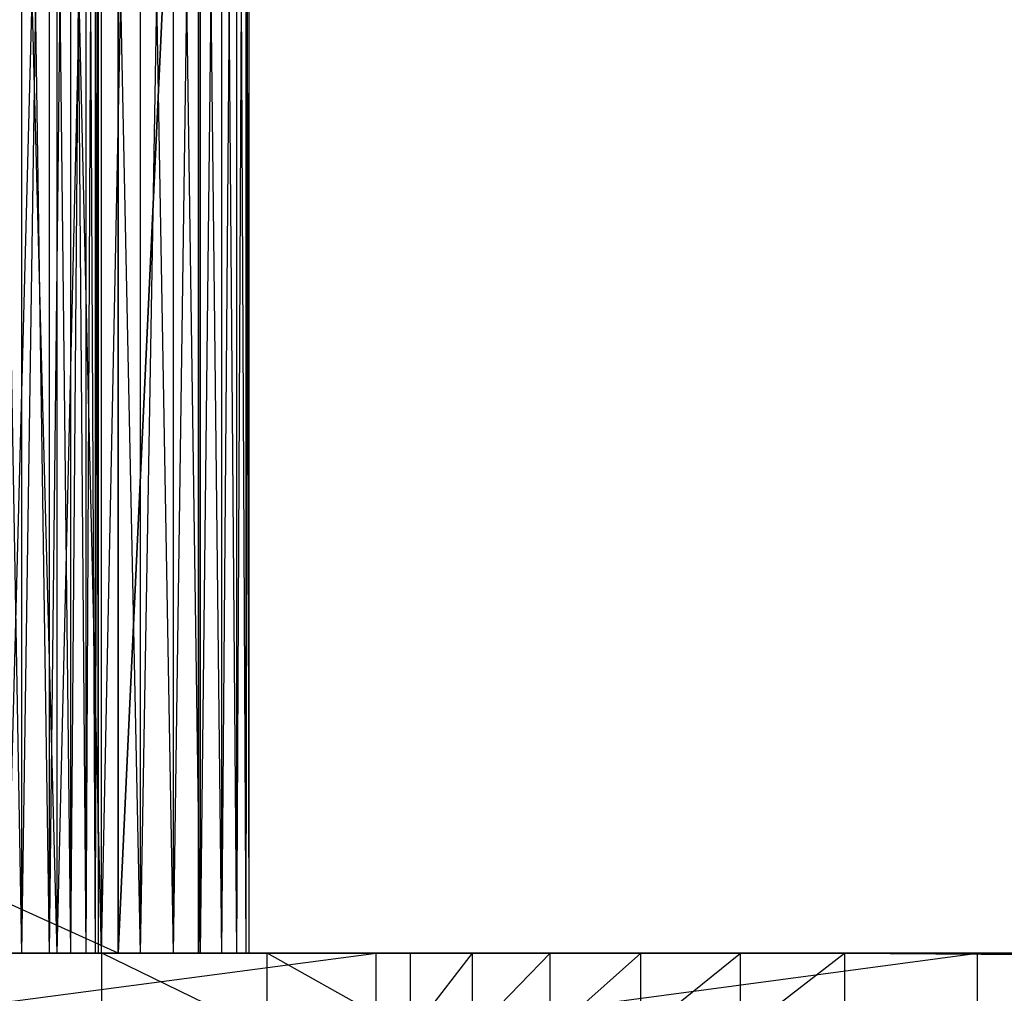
# Model space of a CAD drawing. Extents: x -125 to 125, y -143 to 0.
# Tile 363 of 406: x 18 to 28, y -19 to -10. Entities that reach past the tile are written whole.
import ezdxf

# ---------------------------------------------------------------- set-up
doc = ezdxf.new("R2010")
doc.units = 0
doc.header["$LTSCALE"] = 25.4
doc.layers.get('0').update_dxf_attribs({"linetype": 'CONTINUOUS'})

# ---------------------------------------------------------------- blocks, each defined once
blk = doc.blocks.new('NL2500027000_STL_3')
at = {"color": 0}
for p, q in [((18.0871, 0, -8.5355), (17.5895, -19, -9.5189)), ((18.0871, 0, -8.5355), (17.5895, -19, -9.5189)), ((18.0104, 0, -4.228), (17.7369, -19, -5.2585)), ((18.0104, 0, -4.228), (17.7369, -19, -5.2585)), ((17.7369, 0, -5.2585), (17.7369, -19, -5.2585)), ((17.7369, 0, -5.2585), (17.7369, -19, -5.2585)), ((18.2241, 0, -3.1833), (18.0104, -19, -4.228)), ((18.2241, 0, -3.1833), (18.0104, -19, -4.228)), ((18.0104, 0, -4.228), (18.0104, -19, -4.228)), ((18.0104, 0, -4.228), (18.0104, -19, -4.228)), ((18.0871, 0, -8.5355), (18.0871, -19, -8.5355)), ((18.0871, 0, -8.5355), (18.0871, -19, -8.5355)), ((18.5299, 0, -7.5262), (18.0871, -19, -8.5355)), ((18.5299, 0, -7.5262), (18.0871, -19, -8.5355)), ((18.3772, 0, -2.1281), (18.2241, -19, -3.1833)), ((18.3772, 0, -2.1281), (18.2241, -19, -3.1833)), ((18.2241, 0, -3.1833), (18.2241, -19, -3.1833)), ((18.2241, 0, -3.1833), (18.2241, -19, -3.1833)), ((18.4693, 0, -1.0658), (18.3772, -19, -2.1281)), ((18.4693, 0, -1.0658), (18.3772, -19, -2.1281)), ((18.3772, 0, -2.1281), (18.3772, -19, -2.1281)), ((18.3772, 0, -2.1281), (18.3772, -19, -2.1281)), ((18.4693, 0, -1.0658), (18.4693, -19, -1.0658)), ((18.4693, 0, -1.0658), (18.4693, -19, -1.0658)), ((18.5299, 0, -7.5262), (18.5299, -19, -7.5262)), ((18.5299, 0, -7.5262), (18.5299, -19, -7.5262)), ((18.9163, 0, -6.494), (18.5299, -19, -7.5262)), ((18.9163, 0, -6.494), (18.5299, -19, -7.5262)), ((18.9163, 0, -6.494), (18.9163, -19, -6.494)), ((18.9163, 0, -6.494), (18.9163, -19, -6.494)), ((19.2454, 0, -5.4421), (18.9163, -19, -6.494)), ((19.2454, 0, -5.4421), (18.9163, -19, -6.494)), ((19.2454, 0, -5.4421), (19.2454, -19, -5.4421)), ((19.2454, 0, -5.4421), (19.2454, -19, -5.4421)), ((19.5159, 0, -4.3736), (19.2454, -19, -5.4421)), ((19.5159, 0, -4.3736), (19.2454, -19, -5.4421)), ((19.5159, 0, -4.3736), (19.5159, -19, -4.3736)), ((19.5159, 0, -4.3736), (19.5159, -19, -4.3736)), ((19.7272, 0, -3.2919), (19.5159, -19, -4.3736)), ((19.7272, 0, -3.2919), (19.5159, -19, -4.3736)), ((19.7272, 0, -3.2919), (19.7272, -19, -3.2919)), ((19.7272, 0, -3.2919), (19.7272, -19, -3.2919)), ((19.8786, 0, -2.2002), (19.7272, -19, -3.2919)), ((19.8786, 0, -2.2002), (19.7272, -19, -3.2919)), ((19.8786, 0, -2.2002), (19.8786, -19, -2.2002)), ((19.8786, 0, -2.2002), (19.8786, -19, -2.2002)), ((19.9696, 0, -1.1018), (19.8786, -19, -2.2002)), ((19.9696, 0, -1.1018), (19.8786, -19, -2.2002)), ((19.9696, 0, -1.1018), (19.9696, -19, -1.1018)), ((19.9696, 0, -1.1018), (19.9696, -19, -1.1018)), ((17.4045, 0, 6.2717), (17.7369, -19, 5.2585)), ((17.4045, 0, 6.2717), (17.7369, -19, 5.2585)), ((17.5895, 0, 9.5189), (18.0871, -19, 8.5355)), ((17.5895, 0, 9.5189), (18.0871, -19, 8.5355)), ((17.7369, 0, 5.2585), (17.7369, -19, 5.2585)), ((17.7369, 0, 5.2585), (17.7369, -19, 5.2585)), ((17.7369, 0, 5.2585), (18.0104, -19, 4.228)), ((17.7369, 0, 5.2585), (18.0104, -19, 4.228)), ((18.0104, 0, 4.228), (18.0104, -19, 4.228)), ((18.0104, 0, 4.228), (18.0104, -19, 4.228)), ((18.0104, 0, 4.228), (18.2241, -19, 3.1833)), ((18.0104, 0, 4.228), (18.2241, -19, 3.1833)), ((18.0871, 0, 8.5355), (18.5299, -19, 7.5262)), ((18.0871, 0, 8.5355), (18.5299, -19, 7.5262)), ((18.0871, 0, 8.5355), (18.0871, -19, 8.5355)), ((18.0871, 0, 8.5355), (18.0871, -19, 8.5355)), ((18.2241, 0, 3.1833), (18.2241, -19, 3.1833)), ((18.2241, 0, 3.1833), (18.2241, -19, 3.1833)), ((18.2241, 0, 3.1833), (18.3772, -19, 2.1281)), ((18.2241, 0, 3.1833), (18.3772, -19, 2.1281)), ((18.3772, 0, 2.1281), (18.3772, -19, 2.1281)), ((18.3772, 0, 2.1281), (18.3772, -19, 2.1281)), ((18.3772, 0, 2.1281), (18.4693, -19, 1.0658)), ((18.3772, 0, 2.1281), (18.4693, -19, 1.0658)), ((18.4693, 0, 1.0658), (18.4693, -19, 1.0658)), ((18.4693, 0, 1.0658), (18.4693, -19, 1.0658)), ((18.4693, 0, 1.0658), (18.5, -19)), ((18.4693, 0, 1.0658), (18.5, -19)), ((18.5, 0), (18.4693, -19, -1.0658)), ((18.5, 0), (18.4693, -19, -1.0658)), ((18.5, 0), (18.5, -19)), ((18.5, 0), (18.5, -19)), ((18.5299, 0, 7.5262), (18.9163, -19, 6.494)), ((18.5299, 0, 7.5262), (18.9163, -19, 6.494)), ((18.5299, 0, 7.5262), (18.5299, -19, 7.5262)), ((18.5299, 0, 7.5262), (18.5299, -19, 7.5262)), ((18.9163, 0, 6.494), (19.2454, -19, 5.4421)), ((18.9163, 0, 6.494), (19.2454, -19, 5.4421)), ((18.9163, 0, 6.494), (18.9163, -19, 6.494)), ((18.9163, 0, 6.494), (18.9163, -19, 6.494)), ((19.2454, 0, 5.4421), (19.5159, -19, 4.3736)), ((19.2454, 0, 5.4421), (19.5159, -19, 4.3736)), ((19.2454, 0, 5.4421), (19.2454, -19, 5.4421)), ((19.2454, 0, 5.4421), (19.2454, -19, 5.4421)), ((19.5159, 0, 4.3736), (19.7272, -19, 3.2919)), ((19.5159, 0, 4.3736), (19.7272, -19, 3.2919)), ((19.5159, 0, 4.3736), (19.5159, -19, 4.3736)), ((19.5159, 0, 4.3736), (19.5159, -19, 4.3736)), ((19.7272, 0, 3.2919), (19.8786, -19, 2.2002)), ((19.7272, 0, 3.2919), (19.8786, -19, 2.2002)), ((19.7272, 0, 3.2919), (19.7272, -19, 3.2919)), ((19.7272, 0, 3.2919), (19.7272, -19, 3.2919)), ((19.8786, 0, 2.2002), (19.9696, -19, 1.1018)), ((19.8786, 0, 2.2002), (19.9696, -19, 1.1018)), ((19.8786, 0, 2.2002), (19.8786, -19, 2.2002)), ((19.8786, 0, 2.2002), (19.8786, -19, 2.2002)), ((20, 0), (19.9696, -19, -1.1018)), ((20, 0), (19.9696, -19, -1.1018)), ((19.9696, 0, 1.1018), (20, -19)), ((19.9696, 0, 1.1018), (20, -19)), ((19.9696, 0, 1.1018), (19.9696, -19, 1.1018)), ((19.9696, 0, 1.1018), (19.9696, -19, 1.1018)), ((20, 0), (20, -19)), ((20, 0), (20, -19)), ((18.7, -1.8, -78.2), (18.7, -19, -7.093)), ((18.7, -19, -7.093), (18.7, -1.8, -7.093)), ((18.7, -1.8, -78.2), (18.7, -19, -7.093)), ((18.7, -1.8, -78.2), (18.7, -19, -78.2)), ((18.7, -19, -78.2), (19.5, -1.8, -78.2)), ((18.7, -19, -78.2), (19.5, -1.8, -78.2)), ((18.7, -1.8, -78.2), (18.7, -19, -78.2)), ((19.5, -1.8, -7.093), (18.7, -19, -7.093)), ((19.5, -1.8, -7.093), (18.7, -19, -7.093)), ((18.7, -19, -7.093), (18.7, -1.8, -7.093)), ((19.5, -19, -78.2), (19.5, -1.8, -78.2)), ((19.5, -1.8, -78.2), (19.5, -19, -7.093)), ((19.5, -1.8, -78.2), (19.5, -19, -7.093)), ((19.5, -1.8, -7.093), (19.5, -19, -7.093)), ((19.5, -19, -78.2), (19.5, -1.8, -78.2)), ((19.5, -1.8, -7.093), (19.5, -19, -7.093)), ((18.7, -19, -77.2), (-18.7, -2.1, -77.2)), ((18.7, -19, -77.2), (-18.7, -2.1, -77.2)), ((18.7, -19, -78.2), (18.7, -2.1, -78.2)), ((18.7, -2.1, -78.2), (18.7, -19, -77.2)), ((18.7, -2.1, -78.2), (18.7, -19, -77.2)), ((18.7, -2.1, -77.2), (18.7, -19, -77.2)), ((18.7, -19, -78.2), (18.7, -2.1, -78.2)), ((18.7, -2.1, -77.2), (18.7, -19, -77.2)), ((-18.7, -19, -78.2), (18.7, -19, -78.2)), ((18.7, -19, -78.2), (-18.7, -19, -77.2)), ((18.7, -19, -78.2), (-18.7, -19, -77.2)), ((18.7, -19, -77.2), (-18.7, -19, -77.2)), ((-18.7, -19, -78.2), (18.7, -19, -78.2)), ((18.7, -19, -77.2), (-18.7, -19, -77.2)), ((33.183, -19, -120.5151), (14.4319, -19, -2.3515)), ((33.183, -19, -120.5151), (14.4319, -19, -2.3515)), ((27.2584, -19, -121.9917), (14.4319, -19, -2.3515)), ((27.2584, -19, -121.9917), (14.4319, -19, -2.3515)), ((21.2687, -19, -123.1773), (14.4319, -19, -2.3515)), ((21.2687, -19, -123.1773), (14.4319, -19, -2.3515)), ((50.4263, -19, -114.3774), (14.9752, -19, -2.3595)), ((14.9752, -19, -2.3595), (55.9515, -19, -111.7785)), ((14.9752, -19, -2.3595), (33.183, -19, -120.5151)), ((66.5885, -19, -105.7874), (14.9752, -19, -2.3595)), ((66.5885, -19, -105.7874), (14.9752, -19, -2.3595)), ((61.3432, -19, -108.9129), (14.9752, -19, -2.3595)), ((61.3432, -19, -108.9129), (14.9752, -19, -2.3595)), ((14.9752, -19, -2.3595), (55.9515, -19, -111.7785)), ((44.7808, -19, -116.7034), (14.9752, -19, -2.3595)), ((50.4263, -19, -114.3774), (14.9752, -19, -2.3595)), ((44.7808, -19, -116.7034), (14.9752, -19, -2.3595)), ((39.0285, -19, -118.7509), (14.9752, -19, -2.3595)), ((39.0285, -19, -118.7509), (14.9752, -19, -2.3595)), ((14.9752, -19, -2.3595), (33.183, -19, -120.5151)), ((20.1843, -19, 14.751), (15.1357, -19, 2.3707)), ((15.1357, -19, 2.3707), (18.5371, -19, 16.7743)), ((20.1843, -19, 14.751), (15.1357, -19, 2.3707)), ((21.6118, -19, 12.5671), (15.1357, -19, 2.3707)), ((21.6118, -19, 12.5671), (15.1357, -19, 2.3707)), ((15.1357, -19, 2.3707), (18.5371, -19, 16.7743)), ((15.2283, -19.8, -124.0689), (21.2687, -19, -123.1773)), ((15.2283, -19.8, -124.0689), (21.2687, -19, -123.1773)), ((15.2283, -19, -124.0689), (21.2687, -19, -123.1773)), ((15.2283, -19, -124.0689), (21.2687, -19, -123.1773)), ((15.4899, -19, -2.1856), (71.6749, -19, -102.4095)), ((66.5885, -19, -105.7874), (15.4899, -19, -2.1856)), ((66.5885, -19, -105.7874), (15.4899, -19, -2.1856)), ((94.3138, -19, -82.036), (15.4899, -19, -2.1856)), ((94.3138, -19, -82.036), (15.4899, -19, -2.1856)), ((90.1953, -19, -86.5437), (15.4899, -19, -2.1856)), ((90.1953, -19, -86.5437), (15.4899, -19, -2.1856)), ((85.8616, -19, -90.8449), (15.4899, -19, -2.1856)), ((81.3229, -19, -94.9293), (15.4899, -19, -2.1856)), ((85.8616, -19, -90.8449), (15.4899, -19, -2.1856)), ((81.3229, -19, -94.9293), (15.4899, -19, -2.1856)), ((76.5903, -19, -98.7873), (15.4899, -19, -2.1856)), ((76.5903, -19, -98.7873), (15.4899, -19, -2.1856)), ((15.4899, -19, -2.1856), (71.6749, -19, -102.4095)), ((21.6118, -19, 12.5671), (15.5937, -19, 2.1687)), ((21.6118, -19, 12.5671), (15.5937, -19, 2.1687)), ((22.2267, -19, 11.7256), (15.5937, -19, 2.1687)), ((22.2267, -19, 11.7256), (15.5937, -19, 2.1687)), ((98.2073, -19, -77.3325), (15.9169, -19, -1.8497)), ((15.9169, -19, -1.8497), (101.8665, -19, -72.4445)), ((98.2073, -19, -77.3325), (15.9169, -19, -1.8497)), ((94.3138, -19, -82.036), (15.9169, -19, -1.8497)), ((94.3138, -19, -82.036), (15.9169, -19, -1.8497)), ((15.9169, -19, -1.8497), (113.9942, -19, -51.2868)), ((111.3537, -19, -56.7922), (15.9169, -19, -1.8497)), ((15.9169, -19, -1.8497), (113.9942, -19, -51.2868)), ((15.9169, -19, -1.8497), (116.3626, -19, -45.659)), ((15.9169, -19, -1.8497), (116.3626, -19, -45.659)), ((108.4475, -19, -62.1621), (15.9169, -19, -1.8497)), ((111.3537, -19, -56.7922), (15.9169, -19, -1.8497)), ((108.4475, -19, -62.1621), (15.9169, -19, -1.8497)), ((105.2826, -19, -67.3837), (15.9169, -19, -1.8497)), ((105.2826, -19, -67.3837), (15.9169, -19, -1.8497)), ((15.9169, -19, -1.8497), (101.8665, -19, -72.4445)), ((24.8976, -19, 10.1891), (15.9669, -19, 1.835)), ((15.9669, -19, 1.835), (23.9061, -19, 10.5103)), ((24.8976, -19, 10.1891), (15.9669, -19, 1.835)), ((25.9341, -19, 10.0805), (15.9669, -19, 1.835)), ((25.9341, -19, 10.0805), (15.9669, -19, 1.835)), ((22.2267, -19, 11.7256), (15.9669, -19, 1.835)), ((22.2267, -19, 11.7256), (15.9669, -19, 1.835)), ((23.0027, -19, 11.03), (15.9669, -19, 1.835)), ((23.0027, -19, 11.03), (15.9669, -19, 1.835)), ((15.9669, -19, 1.835), (23.9061, -19, 10.5103)), ((18.0871, -19, 8.5355), (16.0657, -19, 9.1729)), ((18.0871, -19, 8.5355), (16.0657, -19, 9.1729)), ((16.2072, -19, -1.3905), (116.3626, -19, -45.659)), ((16.2072, -19, -1.3905), (116.3626, -19, -45.659)), ((16.2072, -19, -1.3905), (118.4534, -19, -39.9222)), ((124.592, -19, -10.0907), (16.2072, -19, -1.3905)), ((124.592, -19, -10.0907), (16.2072, -19, -1.3905)), ((123.9507, -19, -16.1628), (16.2072, -19, -1.3905)), ((123.9507, -19, -16.1628), (16.2072, -19, -1.3905)), ((123.0135, -19, -22.1963), (16.2072, -19, -1.3905)), ((121.7829, -19, -28.1769), (16.2072, -19, -1.3905)), ((123.0135, -19, -22.1963), (16.2072, -19, -1.3905)), ((121.7829, -19, -28.1769), (16.2072, -19, -1.3905)), ((120.2616, -19, -34.0902), (16.2072, -19, -1.3905)), ((120.2616, -19, -34.0902), (16.2072, -19, -1.3905)), ((16.2072, -19, -1.3905), (118.4534, -19, -39.9222)), ((25.9341, -19, 10.0805), (16.2187, -19, 1.4024)), ((25.9341, -19, 10.0805), (16.2187, -19, 1.4024)), ((122.7343, -19, 10.0805), (16.2187, -19, 1.4024)), ((122.7343, -19, 10.0805), (16.2187, -19, 1.4024)), ((122.7343, -19, 10.0805), (16.3245, -19, 0.9131)), ((16.3245, -19, 0.9131), (124.9822, -19, 2.1112)), ((16.3245, -19, 0.9131), (124.9822, -19, 2.1112)), ((16.3245, -19, 0.9131), (124.73, -19, 8.2119)), ((16.3245, -19, 0.9131), (124.73, -19, 8.2119)), ((122.7343, -19, 10.0805), (16.3245, -19, 0.9131)), ((124.592, -19, -10.0907), (16.3273, -19, -0.8606)), ((16.3273, -19, -0.8606), (124.9362, -19, -3.9945)), ((124.592, -19, -10.0907), (16.3273, -19, -0.8606)), ((16.3273, -19, -0.8606), (124.9362, -19, -3.9945)), ((16.3273, -19, -0.8606), (124.9822, -19, 2.1112)), ((16.3273, -19, -0.8606), (124.9822, -19, 2.1112)), ((18.0871, -19, -8.5355), (16.5675, -19, -8.2321)), ((18.0871, -19, -8.5355), (16.5675, -19, -8.2321)), ((18.5299, -19, 7.5262), (16.5675, -19, 8.2321)), ((18.5299, -19, 7.5262), (16.5675, -19, 8.2321)), ((18.0871, -19, 8.5355), (16.5675, -19, 8.2321)), ((18.0871, -19, 8.5355), (16.5675, -19, 8.2321)), ((18.5371, -19, 16.7743), (16.6879, -19, 18.6149)), ((18.5371, -19, 16.7743), (16.6879, -19, 18.6149)), ((18.0871, -19, -8.5355), (17.0143, -19, -7.264)), ((18.0871, -19, -8.5355), (17.0143, -19, -7.264)), ((18.5299, -19, -7.5262), (17.0143, -19, -7.264)), ((18.5299, -19, -7.5262), (17.0143, -19, -7.264)), ((18.9163, -19, 6.494), (17.0143, -19, 7.264)), ((18.9163, -19, 6.494), (17.0143, -19, 7.264)), ((18.5299, -19, 7.5262), (17.0143, -19, 7.264)), ((18.5299, -19, 7.5262), (17.0143, -19, 7.264)), ((18.5299, -19, -7.5262), (17.4045, -19, -6.2717)), ((18.5299, -19, -7.5262), (17.4045, -19, -6.2717)), ((18.9163, -19, -6.494), (17.4045, -19, -6.2717)), ((18.9163, -19, -6.494), (17.4045, -19, -6.2717)), ((17.7369, -19, -5.2585), (17.4045, -19, -6.2717)), ((19.2454, -19, 5.4421), (17.4045, -19, 6.2717)), ((17.4045, -19, 6.2717), (17.7369, -19, 5.2585)), ((19.2454, -19, 5.4421), (17.4045, -19, 6.2717)), ((18.9163, -19, 6.494), (17.4045, -19, 6.2717)), ((18.9163, -19, 6.494), (17.4045, -19, 6.2717)), ((17.4045, -19, 6.2717), (17.7369, -19, 5.2585)), ((17.7369, -19, -5.2585), (17.4045, -19, -6.2717)), ((17.5895, -19, -9.5189), (18.0871, -19, -8.5355)), ((18.0871, -19, 8.5355), (17.5895, -19, 9.5189)), ((17.5895, -19, -9.5189), (18.0871, -19, -8.5355)), ((18.0871, -19, 8.5355), (17.5895, -19, 9.5189)), ((18.9163, -19, -6.494), (17.7369, -19, -5.2585)), ((18.9163, -19, -6.494), (17.7369, -19, -5.2585)), ((19.2454, -19, -5.4421), (17.7369, -19, -5.2585)), ((19.2454, -19, -5.4421), (17.7369, -19, -5.2585)), ((18.0104, -19, -4.228), (17.7369, -19, -5.2585)), ((19.5159, -19, 4.3736), (17.7369, -19, 5.2585)), ((17.7369, -19, 5.2585), (18.0104, -19, 4.228)), ((19.5159, -19, 4.3736), (17.7369, -19, 5.2585)), ((19.2454, -19, 5.4421), (17.7369, -19, 5.2585)), ((19.2454, -19, 5.4421), (17.7369, -19, 5.2585)), ((17.7369, -19, 5.2585), (18.0104, -19, 4.228)), ((18.0104, -19, -4.228), (17.7369, -19, -5.2585)), ((19.2454, -19, -5.4421), (18.0104, -19, -4.228)), ((19.2454, -19, -5.4421), (18.0104, -19, -4.228)), ((19.5159, -19, -4.3736), (18.0104, -19, -4.228)), ((19.5159, -19, -4.3736), (18.0104, -19, -4.228)), ((18.2241, -19, -3.1833), (18.0104, -19, -4.228)), ((19.7272, -19, 3.2919), (18.0104, -19, 4.228)), ((18.0104, -19, 4.228), (18.2241, -19, 3.1833)), ((19.7272, -19, 3.2919), (18.0104, -19, 4.228)), ((19.5159, -19, 4.3736), (18.0104, -19, 4.228)), ((19.5159, -19, 4.3736), (18.0104, -19, 4.228)), ((18.0104, -19, 4.228), (18.2241, -19, 3.1833)), ((18.2241, -19, -3.1833), (18.0104, -19, -4.228)), ((18.0871, -19, -8.5355), (18.5299, -19, -7.5262)), ((18.5299, -19, 7.5262), (18.0871, -19, 8.5355)), ((18.0871, -19, -8.5355), (18.5299, -19, -7.5262)), ((18.5299, -19, 7.5262), (18.0871, -19, 8.5355)), ((19.5159, -19, -4.3736), (18.2241, -19, -3.1833)), ((19.5159, -19, -4.3736), (18.2241, -19, -3.1833)), ((19.7272, -19, -3.2919), (18.2241, -19, -3.1833)), ((19.7272, -19, -3.2919), (18.2241, -19, -3.1833)), ((18.3772, -19, -2.1281), (18.2241, -19, -3.1833)), ((19.8786, -19, 2.2002), (18.2241, -19, 3.1833)), ((18.2241, -19, 3.1833), (18.3772, -19, 2.1281)), ((19.8786, -19, 2.2002), (18.2241, -19, 3.1833)), ((19.7272, -19, 3.2919), (18.2241, -19, 3.1833)), ((19.7272, -19, 3.2919), (18.2241, -19, 3.1833)), ((18.2241, -19, 3.1833), (18.3772, -19, 2.1281)), ((18.3772, -19, -2.1281), (18.2241, -19, -3.1833)), ((19.7272, -19, -3.2919), (18.3772, -19, -2.1281)), ((19.7272, -19, -3.2919), (18.3772, -19, -2.1281)), ((19.8786, -19, -2.2002), (18.3772, -19, -2.1281)), ((19.8786, -19, -2.2002), (18.3772, -19, -2.1281)), ((18.4693, -19, -1.0658), (18.3772, -19, -2.1281)), ((19.9696, -19, 1.1018), (18.3772, -19, 2.1281)), ((18.3772, -19, 2.1281), (18.4693, -19, 1.0658)), ((19.9696, -19, 1.1018), (18.3772, -19, 2.1281)), ((19.8786, -19, 2.2002), (18.3772, -19, 2.1281)), ((19.8786, -19, 2.2002), (18.3772, -19, 2.1281)), ((18.3772, -19, 2.1281), (18.4693, -19, 1.0658)), ((18.4693, -19, -1.0658), (18.3772, -19, -2.1281)), ((19.8786, -19, -2.2002), (18.4693, -19, -1.0658)), ((19.8786, -19, -2.2002), (18.4693, -19, -1.0658)), ((19.9696, -19, -1.1018), (18.4693, -19, -1.0658)), ((19.9696, -19, -1.1018), (18.4693, -19, -1.0658)), ((18.5, -19), (18.4693, -19, -1.0658)), ((20, -19), (18.4693, -19, 1.0658)), ((18.4693, -19, 1.0658), (18.5, -19)), ((20, -19), (18.4693, -19, 1.0658)), ((19.9696, -19, 1.1018), (18.4693, -19, 1.0658)), ((19.9696, -19, 1.1018), (18.4693, -19, 1.0658)), ((18.4693, -19, 1.0658), (18.5, -19)), ((18.5, -19), (18.4693, -19, -1.0658)), ((19.9696, -19, -1.1018), (18.5, -19)), ((19.9696, -19, -1.1018), (18.5, -19)), ((20, -19), (18.5, -19)), ((20, -19), (18.5, -19)), ((18.5299, -19, -7.5262), (18.9163, -19, -6.494)), ((18.9163, -19, 6.494), (18.5299, -19, 7.5262)), ((18.5299, -19, -7.5262), (18.9163, -19, -6.494)), ((18.9163, -19, 6.494), (18.5299, -19, 7.5262)), ((18.5371, -19.8, 16.7743), (18.5371, -19, 16.7743)), ((18.5371, -19.8, 16.7743), (18.5371, -19, 16.7743)), ((20.1843, -19.8, 14.751), (18.5371, -19, 16.7743)), ((20.1843, -19.8, 14.751), (18.5371, -19, 16.7743)), ((20.1843, -19, 14.751), (18.5371, -19, 16.7743)), ((20.1843, -19, 14.751), (18.5371, -19, 16.7743)), ((18.7, -19, -78.2), (18.7, -19, -7.093)), ((18.7, -19, -78.2), (19.5, -19, -78.2)), ((19.5, -19, -78.2), (18.7, -19, -7.093)), ((18.7, -19, -78.2), (18.7, -19, -7.093)), ((19.5, -19, -78.2), (18.7, -19, -7.093)), ((19.5, -19, -7.093), (18.7, -19, -7.093)), ((18.7, -19, -78.2), (19.5, -19, -78.2)), ((19.5, -19, -7.093), (18.7, -19, -7.093)), ((18.7, -19, -77.2), (18.7, -19, -78.2)), ((18.7, -19, -77.2), (18.7, -19, -78.2)), ((18.9163, -19, -6.494), (19.2454, -19, -5.4421)), ((19.2454, -19, 5.4421), (18.9163, -19, 6.494)), ((18.9163, -19, -6.494), (19.2454, -19, -5.4421)), ((19.2454, -19, 5.4421), (18.9163, -19, 6.494)), ((19.2454, -19, -5.4421), (19.5159, -19, -4.3736)), ((19.5159, -19, 4.3736), (19.2454, -19, 5.4421)), ((19.2454, -19, -5.4421), (19.5159, -19, -4.3736)), ((19.5159, -19, 4.3736), (19.2454, -19, 5.4421)), ((19.5, -19, -7.093), (19.5, -19, -78.2)), ((19.5, -19, -7.093), (19.5, -19, -78.2)), ((19.5159, -19, -4.3736), (19.7272, -19, -3.2919)), ((19.7272, -19, 3.2919), (19.5159, -19, 4.3736)), ((19.5159, -19, -4.3736), (19.7272, -19, -3.2919)), ((19.7272, -19, 3.2919), (19.5159, -19, 4.3736)), ((19.7272, -19, -3.2919), (19.8786, -19, -2.2002)), ((19.8786, -19, 2.2002), (19.7272, -19, 3.2919)), ((19.7272, -19, -3.2919), (19.8786, -19, -2.2002)), ((19.8786, -19, 2.2002), (19.7272, -19, 3.2919)), ((19.8786, -19, -2.2002), (19.9696, -19, -1.1018)), ((19.9696, -19, 1.1018), (19.8786, -19, 2.2002)), ((19.8786, -19, -2.2002), (19.9696, -19, -1.1018)), ((19.9696, -19, 1.1018), (19.8786, -19, 2.2002)), ((19.9696, -19, -1.1018), (20, -19)), ((20, -19), (19.9696, -19, 1.1018)), ((19.9696, -19, -1.1018), (20, -19)), ((20, -19), (19.9696, -19, 1.1018)), ((20.1843, -19.8, 14.751), (20.1843, -19, 14.751)), ((20.1843, -19.8, 14.751), (20.1843, -19, 14.751)), ((21.6118, -19.8, 12.5671), (20.1843, -19, 14.751)), ((21.6118, -19.8, 12.5671), (20.1843, -19, 14.751)), ((21.6118, -19, 12.5671), (20.1843, -19, 14.751)), ((21.6118, -19, 12.5671), (20.1843, -19, 14.751)), ((21.2687, -19.8, -123.1773), (27.2584, -19, -121.9917)), ((21.2687, -19.8, -123.1773), (27.2584, -19, -121.9917)), ((21.2687, -19.8, -123.1773), (21.2687, -19, -123.1773)), ((21.2687, -19, -123.1773), (27.2584, -19, -121.9917)), ((21.2687, -19.8, -123.1773), (21.2687, -19, -123.1773)), ((21.2687, -19, -123.1773), (27.2584, -19, -121.9917)), ((21.6118, -19.8, 12.5671), (21.6118, -19, 12.5671)), ((21.6118, -19, 12.5671), (22.2267, -19, 11.7256)), ((21.6118, -19.8, 12.5671), (21.6118, -19, 12.5671)), ((21.6118, -19.8, 12.5671), (22.2267, -19, 11.7256)), ((21.6118, -19, 12.5671), (22.2267, -19, 11.7256)), ((21.6118, -19.8, 12.5671), (22.2267, -19, 11.7256)), ((22.2267, -19, 11.7256), (23.0027, -19, 11.03)), ((22.2267, -19.8, 11.7256), (22.2267, -19, 11.7256)), ((22.2267, -19.8, 11.7256), (22.2267, -19, 11.7256)), ((22.2267, -19.8, 11.7256), (23.0027, -19, 11.03)), ((22.2267, -19, 11.7256), (23.0027, -19, 11.03)), ((22.2267, -19.8, 11.7256), (23.0027, -19, 11.03)), ((23.0027, -19, 11.03), (23.9061, -19, 10.5103)), ((23.0027, -19.8, 11.03), (23.0027, -19, 11.03)), ((23.0027, -19.8, 11.03), (23.0027, -19, 11.03)), ((23.0027, -19.8, 11.03), (23.9061, -19, 10.5103)), ((23.0027, -19, 11.03), (23.9061, -19, 10.5103)), ((23.0027, -19.8, 11.03), (23.9061, -19, 10.5103)), ((23.9061, -19, 10.5103), (24.8976, -19, 10.1891)), ((23.9061, -19.8, 10.5103), (23.9061, -19, 10.5103)), ((23.9061, -19.8, 10.5103), (23.9061, -19, 10.5103)), ((23.9061, -19.8, 10.5103), (24.8976, -19, 10.1891)), ((23.9061, -19, 10.5103), (24.8976, -19, 10.1891)), ((23.9061, -19.8, 10.5103), (24.8976, -19, 10.1891)), ((24.8976, -19, 10.1891), (25.9341, -19, 10.0805)), ((24.8976, -19.8, 10.1891), (24.8976, -19, 10.1891)), ((24.8976, -19.8, 10.1891), (24.8976, -19, 10.1891)), ((24.8976, -19.8, 10.1891), (25.9341, -19, 10.0805)), ((24.8976, -19, 10.1891), (25.9341, -19, 10.0805)), ((24.8976, -19.8, 10.1891), (25.9341, -19, 10.0805)), ((122.7343, -19, 10.0805), (25.9341, -19, 10.0805)), ((25.9341, -19, 10.0805), (122.7343, -19.8, 10.0805)), ((25.9341, -19, 10.0805), (122.7343, -19.8, 10.0805)), ((25.9341, -19, 10.0805), (25.9341, -19.8, 10.0805)), ((122.7343, -19, 10.0805), (25.9341, -19, 10.0805)), ((25.9341, -19, 10.0805), (25.9341, -19.8, 10.0805)), ((27.2584, -19.8, -121.9917), (27.2584, -19, -121.9917)), ((27.2584, -19, -121.9917), (33.183, -19, -120.5151)), ((27.2584, -19.8, -121.9917), (27.2584, -19, -121.9917)), ((27.2584, -19, -121.9917), (33.183, -19, -120.5151))]:
    blk.add_line(p, q, dxfattribs=at)

msp = doc.modelspace()

# ---------------------------------------------------------------- block references
at = {"color": 253}
msp.add_blockref('NL2500027000_STL_3', (0, 0), dxfattribs=at)

doc.saveas('drawing.dxf')
